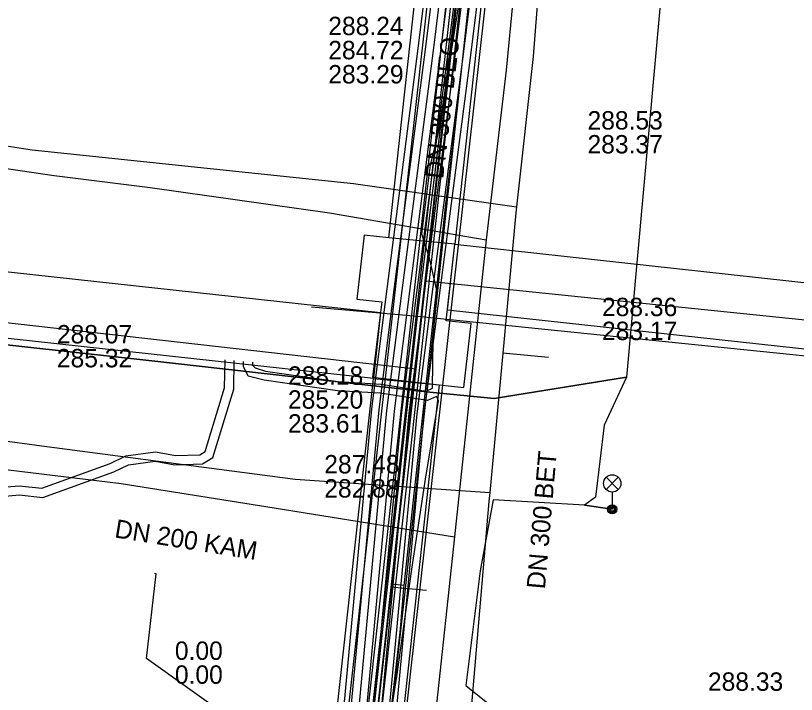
# Model space of a CAD drawing. Extents: x -595540 to -593988, y -1160850 to -1159202.
# Drawn here: x -594105.92 to -594071.99, y -1160212.47 to -1160182.95 of the extents above; entities that cross this region are included whole.
import ezdxf

# ---------------------------------------------------------------- set-up
doc = ezdxf.new("R2010")
doc.units = 0
for name, color, linetype in [('BVK-DESTOVA_popisy', 7, 'Continuous'), ('BVK-DESTOVA_trasa sítě', 7, 'Continuous'), ('BVK-SPLASKOVA_popisy', 7, 'Continuous'), ('BVK-SPLASKOVA_trasa sítě', 7, 'Continuous'), ('BVK-VODOVOD_trasa sítě', 7, 'Continuous'), ('BVK-VODOVOD_trasa zrušené sítě', 7, 'Continuous'), ('CETIN_kabel podzemní', 7, 'Continuous'), ('DESTOVA-NEPROVOZOVANA_popisy', 7, 'Continuous'), ('DESTOVA_trasa neprovozované sítě', 7, 'Continuous'), ('DSP-NN-TEPLARNY_kabel', 7, 'Continuous'), ('EON-NN_kabel', 7, 'Continuous'), ('EON-VN_kabel', 7, 'Continuous'), ('SPLASKOVA_neprovozovaná  trasa sítě', 7, 'Continuous'), ('SPLASKOVA_popisy neprovozované sítě', 7, 'Continuous'), ('TEPLARNY-ELEKTRO_kabel', 7, 'Continuous'), ('TEPLARNY-HORKOVODY_trasa sítě', 7, 'Continuous'), ('TEPLARNY-HORKOVODY_trasa sítě obvodem', 7, 'Continuous'), ('TEPLARNY-TEPLOVODY_trasa sítě', 7, 'Continuous'), ('TSB_kabel VO', 7, 'Continuous'), ('TSB_kolektor', 7, 'Continuous'), ('TSB_lampy VO', 7, 'Continuous')]:
    doc.layers.add(name, color=color, linetype=linetype)

msp = doc.modelspace()

# ---------------------------------------------------------------- linework, layer by layer
at = {"layer": 'BVK-DESTOVA_trasa sítě'}
for points in [[(-594081.28, -1160157.052), (-594082.19, -1160168.747), (-594083.433, -1160184.732)], [(-594083.433, -1160184.732), (-594084.155, -1160191.267), (-594084.179, -1160191.527), (-594084.75, -1160197.63), (-594085.317, -1160203.69), (-594085.351, -1160204.082), (-594086.115, -1160212.909)]]:
    msp.add_lwpolyline(points, dxfattribs=at)
at = {"layer": 'BVK-SPLASKOVA_popisy'}
for p, q in [((-594081.067, -1160187.106), (-594081.067, -1160187.106)), ((-594080.439, -1160195.22), (-594080.439, -1160195.22)), ((-594104.129, -1160196.405), (-594104.129, -1160196.405)), ((-594094.086, -1160198.203), (-594094.086, -1160198.203)), ((-594099.001, -1160210.165), (-594099.001, -1160210.165)), ((-594075.834, -1160211.51), (-594075.834, -1160211.51))]:
    msp.add_line(p, q, dxfattribs=at)
at = {"layer": 'BVK-SPLASKOVA_trasa sítě'}
for p, q in [((-594081.689, -1160155.805), (-594084.609, -1160185.33)), ((-594084.609, -1160185.33), (-594085.468, -1160192.7)), ((-594120.777, -1160187.51), (-594104.246, -1160189.903)), ((-594104.246, -1160189.903), (-594100.079, -1160190.424)), ((-594100.079, -1160190.424), (-594092.282, -1160191.533)), ((-594092.282, -1160191.533), (-594085.468, -1160192.7)), ((-594094.692, -1160204.36), (-594086.846, -1160205.622))]:
    msp.add_line(p, q, dxfattribs=at)
msp.add_lwpolyline([(-594085.468, -1160192.7), (-594086.816, -1160205.34), (-594086.846, -1160205.622), (-594087.671, -1160213.295)], dxfattribs=at)
at = {"layer": 'BVK-VODOVOD_trasa sítě'}
for points in [[(-594083.37, -1160156.32), (-594084.04, -1160162.26), (-594084.74, -1160168.2), (-594085.36, -1160174.17), (-594085.42, -1160175.05), (-594086.09, -1160180.99), (-594086.74, -1160186.97), (-594087.25, -1160191.27), (-594087.63, -1160194.8), (-594087.73, -1160195.68), (-594087.93, -1160197.55), (-594088.58, -1160203.49), (-594089.048, -1160207.728), (-594089.06, -1160207.847), (-594089.21, -1160209.63), (-594089.89, -1160215.58)], [(-594089.048, -1160207.728), (-594089.594, -1160207.676), (-594089.606, -1160207.795), (-594089.47, -1160207.81), (-594088.06, -1160207.94)]]:
    msp.add_lwpolyline(points, dxfattribs=at)
at = {"layer": 'BVK-VODOVOD_trasa zrušené sítě'}
msp.add_lwpolyline([(-594115.62, -1160443.55), (-594109.61, -1160390.38), (-594108.22, -1160378.32), (-594107.91, -1160375.21), (-594107.884, -1160374.982), (-594107.47, -1160371.19), (-594099.17, -1160298.41), (-594097.23, -1160281.2), (-594094.37, -1160256.41), (-594088.99, -1160208), (-594087.61, -1160195.33), (-594087.25, -1160191.91), (-594085.5, -1160175.7), (-594082.16, -1160145.34)], dxfattribs=at)
at = {"layer": 'CETIN_kabel podzemní'}
for points in [[(-594088.45, -1160196.02), (-594085.08, -1160168.44)], [(-594093.06, -1160195.61), (-594088.45, -1160196.02)], [(-594088.61, -1160197.45), (-594088.45, -1160196.02)], [(-594088.45, -1160196.02), (-594062.08, -1160198.72)], [(-594090.81, -1160217.24), (-594088.61, -1160197.45)], [(-594091.46, -1160216.92), (-594092.68, -1160216.32), (-594094.69, -1160214.88), (-594100.23, -1160210.9), (-594099.81, -1160207.22), (-594099.89, -1160207.21)]]:
    msp.add_lwpolyline(points, dxfattribs=at)
at = {"layer": 'DESTOVA-NEPROVOZOVANA_popisy'}
for p, q in [((-594092.335, -1160185.901), (-594092.335, -1160185.901)), ((-594092.509, -1160203.908), (-594092.509, -1160203.908))]:
    msp.add_line(p, q, dxfattribs=at)
at = {"layer": 'DESTOVA_trasa neprovozované sítě'}
for p, q in [((-594114.765, -1160187.369), (-594105.204, -1160188.788)), ((-594105.204, -1160188.788), (-594091.232, -1160190.252)), ((-594091.232, -1160190.252), (-594084.155, -1160191.267)), ((-594082.759, -1160197.816), (-594084.75, -1160197.63)), ((-594121.779, -1160199.36), (-594104.789, -1160201.659)), ((-594104.789, -1160201.659), (-594093.777, -1160203.11)), ((-594093.777, -1160203.11), (-594085.317, -1160203.69))]:
    msp.add_line(p, q, dxfattribs=at)
at = {"layer": 'DSP-NN-TEPLARNY_kabel'}
for points in [[(-593990.841, -1160060.446), (-594017.462, -1160057.454), (-594016.864, -1160052.146), (-594021.037, -1160051.677), (-594021.635, -1160056.985), (-594072.483, -1160051.288), (-594077.134, -1160094.372), (-594080.533, -1160094.003), (-594080.889, -1160097.283), (-594077.488, -1160097.652), (-594081.31, -1160132.968), (-594084.696, -1160163.464), (-594089.474, -1160162.891), (-594089.837, -1160166.022), (-594085.046, -1160166.62), (-594091.535, -1160225.076), (-594096.839, -1160224.475), (-594097.211, -1160227.753), (-594091.912, -1160228.354), (-594102.249, -1160319.282)], [(-594102.073, -1160319.503), (-594091.691, -1160228.178), (-594096.99, -1160227.576), (-594096.663, -1160224.696), (-594091.358, -1160225.298), (-594084.832, -1160166.502), (-594089.626, -1160165.905), (-594089.309, -1160163.079), (-594084.514, -1160163.64), (-594077.268, -1160097.475), (-594080.669, -1160097.106), (-594080.356, -1160094.223), (-594076.957, -1160094.592), (-594072.306, -1160051.509), (-594021.459, -1160057.206), (-594020.861, -1160051.898), (-594017.085, -1160052.322), (-594017.683, -1160057.63), (-593990.841, -1160060.647)], [(-594121.143, -1160464.161), (-594118.761, -1160464.427), (-594112.865, -1160411.563), (-594119.56, -1160410.802), (-594119.143, -1160407.127), (-594112.454, -1160407.887), (-594102.843, -1160322.736), (-594109.531, -1160321.976), (-594109.114, -1160318.301), (-594102.425, -1160319.061), (-594092.133, -1160228.53), (-594097.433, -1160227.929), (-594097.016, -1160224.253), (-594091.712, -1160224.855), (-594085.261, -1160166.749), (-594090.048, -1160166.163), (-594089.626, -1160162.68), (-594084.872, -1160163.243), (-594081.459, -1160132.499), (-594087.185, -1160131.862)], [(-594087.208, -1160132.061), (-594081.68, -1160132.675), (-594085.05, -1160163.028), (-594089.778, -1160162.457), (-594090.247, -1160166.304), (-594085.499, -1160166.867), (-594091.888, -1160224.634), (-594097.192, -1160224.032), (-594097.654, -1160228.105), (-594092.355, -1160228.706), (-594102.601, -1160318.839), (-594109.29, -1160318.079), (-594109.753, -1160322.152), (-594103.064, -1160322.912), (-594112.631, -1160407.665), (-594119.319, -1160406.905), (-594119.782, -1160410.978), (-594113.086, -1160411.739), (-594118.938, -1160464.206), (-594121.121, -1160463.962)]]:
    msp.add_lwpolyline(points, dxfattribs=at)
at = {"layer": 'EON-NN_kabel'}
for points in [[(-594095.622, -1160198.018), (-594095.624, -1160198.152), (-594095.509, -1160198.267), (-594095.056, -1160198.405), (-594091.899, -1160198.863), (-594090.03, -1160198.976), (-594088.087, -1160199.28), (-594087.811, -1160199.153), (-594087.773, -1160197.041), (-594087.629, -1160194.825), (-594087.938, -1160193.496), (-594088.262, -1160192.454), (-594087.891, -1160189.439), (-594087.542, -1160188.044), (-594086.728, -1160182.944), (-594086.021, -1160178.12), (-594085.165, -1160172.062), (-594084.73, -1160171.656), (-594083.005, -1160171.437), (-594080.865, -1160171.473), (-594079.627, -1160171.309), (-594079.194, -1160170.992), (-594078.981, -1160170.332), (-594078.945, -1160169.897)], [(-594106.543, -1160206.234), (-594106.84, -1160206.182), (-594107.062, -1160205.96), (-594107.47, -1160205.453), (-594107.421, -1160204.659), (-594106.991, -1160203.738), (-594106.684, -1160203.469), (-594105.765, -1160203.392), (-594104.788, -1160203.502), (-594101.807, -1160202.427), (-594101.138, -1160202.092), (-594099.842, -1160201.913), (-594098.971, -1160202.084), (-594097.92, -1160202.05), (-594097.689, -1160201.905), (-594096.842, -1160199.133), (-594096.818, -1160197.922)], [(-594106.493, -1160205.837), (-594106.646, -1160205.81), (-594106.764, -1160205.692), (-594107.062, -1160205.323), (-594107.027, -1160204.759), (-594106.665, -1160203.984), (-594106.52, -1160203.857), (-594105.771, -1160203.794), (-594104.74, -1160203.91), (-594101.649, -1160202.795), (-594101.018, -1160202.48), (-594099.854, -1160202.319), (-594099.003, -1160202.486), (-594097.798, -1160202.446), (-594097.351, -1160202.165), (-594096.443, -1160199.194), (-594096.419, -1160197.954)], [(-594090.192, -1160217.005), (-594089.359, -1160211.694), (-594088.708, -1160207.025), (-594088.104, -1160203.109), (-594087.539, -1160199.683), (-594087.635, -1160199.513), (-594088.029, -1160199.694), (-594090.074, -1160199.374), (-594091.939, -1160199.261), (-594095.114, -1160198.801), (-594095.82, -1160198.635), (-594095.905, -1160198.444), (-594096.025, -1160198.228), (-594096.021, -1160197.986)]]:
    msp.add_lwpolyline(points, dxfattribs=at)
at = {"layer": 'EON-VN_kabel'}
for points in [[(-594105.911, -1160343.552), (-594094.954, -1160247.658), (-594095.089, -1160244.632), (-594094.022, -1160235.336), (-594093.302, -1160229.8), (-594091.8, -1160217.959), (-594090.128, -1160200.086), (-594089.466, -1160194.868), (-594088.109, -1160184.422), (-594086.867, -1160174.399), (-594084.336, -1160150.121), (-594084.294, -1160149.722), (-594083.819, -1160145.167), (-594083.819, -1160145.164), (-594083.776, -1160144.766), (-594078.733, -1160097.722), (-594073.972, -1160052.697), (-594073.905, -1160051.516), (-594073.882, -1160051.117), (-594073.86, -1160050.717), (-594073.836, -1160050.297), (-594049.909, -1160052.832), (-594049.512, -1160052.874), (-593990.841, -1160059.09)], [(-593990.841, -1160059.493), (-594049.555, -1160053.271), (-594049.952, -1160053.229), (-594073.082, -1160050.778), (-594073.122, -1160051.19), (-594073.161, -1160051.588), (-594073.29, -1160052.897), (-594078.042, -1160097.846), (-594083.119, -1160144.837), (-594083.162, -1160145.234), (-594083.162, -1160145.236), (-594083.633, -1160149.748), (-594083.674, -1160150.147), (-594086.211, -1160174.474), (-594087.454, -1160184.505), (-594088.811, -1160194.952), (-594089.472, -1160200.158), (-594091.144, -1160218.031), (-594092.647, -1160229.884), (-594093.367, -1160235.416), (-594094.433, -1160244.707), (-594094.151, -1160247.679), (-594105.114, -1160344.044)], [(-594104.302, -1160344.942), (-594093.355, -1160247.757), (-594093.778, -1160244.782), (-594092.712, -1160235.497), (-594091.992, -1160229.968), (-594090.488, -1160218.104), (-594088.816, -1160200.231), (-594088.156, -1160195.036), (-594086.799, -1160184.588), (-594085.556, -1160174.549), (-594083.013, -1160150.165), (-594082.971, -1160149.765), (-594082.506, -1160145.305), (-594082.506, -1160145.304), (-594082.463, -1160144.907), (-594077.34, -1160097.863), (-594072.605, -1160053.081), (-594072.391, -1160051.662), (-594072.33, -1160051.26), (-594049.994, -1160053.627), (-594049.952, -1160053.229), (-594049.909, -1160052.832), (-594049.728, -1160051.13)], [(-594092.164, -1160244.637), (-594093.087, -1160244.549), (-594092.057, -1160235.577), (-594091.338, -1160230.052), (-594089.832, -1160218.176), (-594088.16, -1160200.303), (-594087.502, -1160195.12), (-594086.144, -1160184.671), (-594084.9, -1160174.624), (-594082.349, -1160150.165), (-594082.307, -1160149.765), (-594081.849, -1160145.375), (-594081.849, -1160145.373), (-594081.806, -1160144.977), (-594076.645, -1160097.949), (-594071.889, -1160052.97), (-594071.576, -1160051.742), (-593990.841, -1160060.297)], [(-594073.63, -1160052.792), (-594078.389, -1160097.801), (-594083.448, -1160144.801), (-594083.491, -1160145.199), (-594083.491, -1160145.201), (-594083.964, -1160149.735), (-594084.005, -1160150.134), (-594086.539, -1160174.437), (-594087.781, -1160184.463), (-594089.138, -1160194.91), (-594089.8, -1160200.122), (-594091.472, -1160217.995), (-594092.974, -1160229.842), (-594093.695, -1160235.376), (-594094.761, -1160244.669), (-594094.572, -1160247.833), (-594105.51, -1160343.598)], [(-594104.71, -1160344.493), (-594093.783, -1160247.981), (-594094.106, -1160244.744), (-594093.04, -1160235.456), (-594092.32, -1160229.926), (-594090.816, -1160218.068), (-594089.144, -1160200.195), (-594088.484, -1160194.994), (-594087.126, -1160184.546), (-594085.883, -1160174.512), (-594083.344, -1160150.159), (-594083.302, -1160149.76), (-594082.834, -1160145.27), (-594082.834, -1160145.27), (-594082.791, -1160144.872), (-594077.699, -1160097.925), (-594072.936, -1160052.884)], [(-594072.271, -1160053.25), (-594076.996, -1160097.938), (-594082.135, -1160144.942), (-594082.178, -1160145.338), (-594082.178, -1160145.34), (-594082.64, -1160149.765), (-594082.681, -1160150.165), (-594085.228, -1160174.586), (-594086.472, -1160184.629), (-594087.829, -1160195.078), (-594088.488, -1160200.267), (-594090.16, -1160218.14), (-594091.665, -1160230.01), (-594092.385, -1160235.537), (-594093.459, -1160244.903), (-594092.21, -1160245.035)], [(-594080.915, -1160145.475), (-594081.849, -1160145.375), (-594082.178, -1160145.34), (-594082.506, -1160145.305), (-594082.834, -1160145.27), (-594083.162, -1160145.234), (-594083.491, -1160145.199), (-594083.819, -1160145.164), (-594084.147, -1160145.129), (-594084.625, -1160149.71), (-594084.666, -1160150.109), (-594087.195, -1160174.362), (-594088.436, -1160184.38), (-594089.793, -1160194.826), (-594090.456, -1160200.05), (-594092.128, -1160217.923), (-594093.629, -1160229.758), (-594094.35, -1160235.296), (-594095.417, -1160244.594), (-594095.349, -1160247.589), (-594106.321, -1160343.506)]]:
    msp.add_lwpolyline(points, dxfattribs=at)
at = {"layer": 'SPLASKOVA_neprovozovaná  trasa sítě'}
for p, q in [((-594119.925, -1160201.03), (-594101.338, -1160203.292)), ((-594101.338, -1160203.292), (-594094.692, -1160204.36))]:
    msp.add_line(p, q, dxfattribs=at)
at = {"layer": 'TEPLARNY-ELEKTRO_kabel'}
for points in [[(-593990.841, -1160060.446), (-594017.462, -1160057.454), (-594016.864, -1160052.146), (-594021.037, -1160051.677), (-594021.635, -1160056.985), (-594072.483, -1160051.288), (-594077.134, -1160094.372), (-594080.533, -1160094.003), (-594080.889, -1160097.283), (-594077.488, -1160097.652), (-594081.31, -1160132.968), (-594084.696, -1160163.464), (-594089.474, -1160162.891), (-594089.837, -1160166.022), (-594085.046, -1160166.62), (-594091.535, -1160225.076), (-594096.839, -1160224.475), (-594097.211, -1160227.753), (-594091.912, -1160228.354), (-594102.249, -1160319.282)], [(-594102.073, -1160319.503), (-594091.691, -1160228.178), (-594096.99, -1160227.576), (-594096.663, -1160224.696), (-594091.358, -1160225.298), (-594084.832, -1160166.502), (-594089.626, -1160165.905), (-594089.309, -1160163.079), (-594084.514, -1160163.64), (-594077.268, -1160097.475), (-594080.669, -1160097.106), (-594080.356, -1160094.223), (-594076.957, -1160094.592), (-594072.306, -1160051.509), (-594021.459, -1160057.206), (-594020.861, -1160051.898), (-594017.085, -1160052.322), (-594017.683, -1160057.63), (-593990.841, -1160060.647)], [(-594121.143, -1160464.161), (-594118.761, -1160464.427), (-594112.865, -1160411.563), (-594119.56, -1160410.802), (-594119.143, -1160407.127), (-594112.454, -1160407.887), (-594102.843, -1160322.736), (-594109.531, -1160321.976), (-594109.114, -1160318.301), (-594102.425, -1160319.061), (-594092.133, -1160228.53), (-594097.433, -1160227.929), (-594097.016, -1160224.253), (-594091.712, -1160224.855), (-594085.261, -1160166.749), (-594090.048, -1160166.163), (-594089.626, -1160162.68), (-594084.872, -1160163.243), (-594081.459, -1160132.499), (-594087.185, -1160131.862)], [(-594087.208, -1160132.061), (-594081.68, -1160132.675), (-594085.05, -1160163.028), (-594089.778, -1160162.457), (-594090.247, -1160166.304), (-594085.499, -1160166.867), (-594091.888, -1160224.634), (-594097.192, -1160224.032), (-594097.654, -1160228.105), (-594092.355, -1160228.706), (-594102.601, -1160318.839), (-594109.29, -1160318.079), (-594109.753, -1160322.152), (-594103.064, -1160322.912), (-594112.631, -1160407.665), (-594119.319, -1160406.905), (-594119.782, -1160410.978), (-594113.086, -1160411.739), (-594118.938, -1160464.206), (-594121.121, -1160463.962)]]:
    msp.add_lwpolyline(points, dxfattribs=at)
at = {"layer": 'TEPLARNY-HORKOVODY_trasa sítě'}
msp.add_lwpolyline([(-594084.597, -1160162.906), (-594089.936, -1160162.285), (-594090.436, -1160166.427), (-594085.054, -1160167.066), (-594091.539, -1160225.097)], dxfattribs=at)
at = {"layer": 'TEPLARNY-HORKOVODY_trasa sítě obvodem'}
for points in [[(-594092.642, -1160223.714), (-594086.434, -1160168.161), (-594091.827, -1160167.521), (-594091.027, -1160160.899), (-594085.702, -1160161.519)], [(-594083.492, -1160164.293), (-594088.844, -1160163.67), (-594089.045, -1160165.333), (-594083.674, -1160165.971), (-594090.436, -1160226.48)]]:
    msp.add_lwpolyline(points, dxfattribs=at)
at = {"layer": 'TEPLARNY-TEPLOVODY_trasa sítě'}
for p, q in [((-594088.106, -1160194.481), (-594088.533, -1160198.325)), ((-594088.106, -1160194.481), (-594062.61, -1160197.102)), ((-594088.533, -1160198.325), (-594114.54, -1160195.386))]:
    msp.add_line(p, q, dxfattribs=at)
for points in [[(-594086.29, -1160178.123), (-594087.058, -1160185.038), (-594088.106, -1160194.481)], [(-594088.533, -1160198.325), (-594091.443, -1160224.388), (-594094.426, -1160224.055), (-594094.947, -1160228.719), (-594091.966, -1160229.052), (-594093.018, -1160238.469), (-594095.276, -1160258.691), (-594066.521, -1160262.036), (-594058.267, -1160262.996)]]:
    msp.add_lwpolyline(points, dxfattribs=at)
at = {"layer": 'TSB_kabel VO'}
msp.add_lwpolyline([(-594077.691, -1160180.065), (-594079.38, -1160198.67), (-594085.12, -1160199.607), (-594087.919, -1160199.331), (-594099.871, -1160197.975), (-594120.251, -1160195.733), (-594120.216, -1160194.409), (-594120.251, -1160195.733), (-594099.871, -1160197.975), (-594087.919, -1160199.331), (-594085.12, -1160199.607), (-594079.38, -1160198.67), (-594080.349, -1160200.766), (-594080.72, -1160203.896), (-594081.195, -1160204.233), (-594079.994, -1160204.418), (-594081.195, -1160204.233), (-594085.173, -1160204.005), (-594085.736, -1160207.087), (-594086.356, -1160212.085), (-594085.109, -1160213.084)], dxfattribs=at)
at = {"layer": 'TSB_kolektor'}
for points in [[(-594083.123, -1160168.872), (-594083.435, -1160171.655), (-594084.505, -1160171.535), (-594085.016, -1160176.207), (-594083.939, -1160176.328), (-594084.25, -1160179.111), (-594085.32, -1160178.991), (-594086.841, -1160192.894), (-594089.708, -1160192.617), (-594088.187, -1160178.714), (-594089.857, -1160178.531), (-594089.544, -1160175.668), (-594087.874, -1160175.851), (-594087.371, -1160171.256), (-594088.277, -1160171.155), (-594087.959, -1160168.292)], [(-594090.376, -1160198.724), (-594118.707, -1160195.625), (-594118.394, -1160192.762), (-594117.655, -1160192.843), (-594117.534, -1160191.766), (-594114.751, -1160192.078), (-594114.871, -1160193.148), (-594090.063, -1160195.862)], [(-594086.841, -1160192.894), (-594089.708, -1160192.617), (-594090.778, -1160192.497), (-594091.089, -1160195.28), (-594090.012, -1160195.401), (-594090.063, -1160195.862), (-594090.407, -1160198.678), (-594087.509, -1160199.001), (-594086.439, -1160199.121), (-594086.128, -1160196.339), (-594087.205, -1160196.218)], [(-594086.841, -1160192.894), (-594061.497, -1160195.667), (-594061.81, -1160198.53), (-594087.154, -1160195.757)], [(-594087.509, -1160199.001), (-594092.247, -1160242.313), (-594091.17, -1160242.434), (-594091.482, -1160245.216), (-594092.551, -1160245.097), (-594093.971, -1160258.075), (-594096.838, -1160257.798), (-594093.992, -1160231.784), (-594095.068, -1160231.663), (-594094.757, -1160228.88), (-594093.688, -1160229), (-594093.639, -1160228.547), (-594097.515, -1160228.122), (-594097.6, -1160228.898), (-594100.463, -1160228.585), (-594099.621, -1160220.891), (-594096.758, -1160221.204), (-594096.843, -1160221.979), (-594092.967, -1160222.403), (-594092.916, -1160221.942), (-594093.992, -1160221.822), (-594093.68, -1160219.039), (-594092.611, -1160219.159), (-594090.376, -1160198.724)]]:
    msp.add_lwpolyline(points, close=True, dxfattribs=at)
at = {"layer": 'TSB_lampy VO'}
for p, q in [((-594080.259, -1160203.558), (-594079.729, -1160203.028)), ((-594080.259, -1160203.028), (-594079.729, -1160203.558)), ((-594080.259, -1160203.558), (-594079.729, -1160203.028)), ((-594080.259, -1160203.028), (-594079.729, -1160203.558)), ((-594079.994, -1160203.668), (-594079.994, -1160204.418)), ((-594079.994, -1160203.668), (-594079.994, -1160204.418))]:
    msp.add_line(p, q, dxfattribs=at)
for centre, radius in [((-594079.994, -1160203.293), 0.375), ((-594079.994, -1160203.293), 0.375), ((-594079.994, -1160204.418), 0.2), ((-594079.994, -1160204.418), 0.2), ((-594079.994, -1160204.418), 0.145), ((-594079.994, -1160204.418), 0.145), ((-594079.994, -1160204.418), 0.0876), ((-594079.994, -1160204.418), 0.0876)]:
    msp.add_circle(centre, radius, dxfattribs=at)

# ---------------------------------------------------------------- texts
at = {"layer": 'BVK-DESTOVA_popisy'}
msp.add_text('DN 300 BET', height=0.8, rotation=85.0528, dxfattribs=at).set_placement((-594082.92, -1160207.91))
at = {"layer": 'BVK-SPLASKOVA_popisy'}
msp.add_text('DN 300 BEO', height=0.8, rotation=83.352, dxfattribs=at).set_placement((-594087.343, -1160190.075))
for s, p in [('288.53', (-594081.067, -1160187.906)), ('283.37', (-594081.067, -1160188.946)), ('288.36', (-594080.439, -1160196.02)), ('288.07', (-594104.129, -1160197.205)), ('283.17', (-594080.439, -1160197.06)), ('285.32', (-594104.129, -1160198.245)), ('288.18', (-594094.086, -1160199.003)), ('285.20', (-594094.086, -1160200.043)), ('283.61', (-594094.086, -1160201.083)), ('0.00', (-594099.001, -1160210.965)), ('0.00', (-594099.001, -1160212.005)), ('288.33', (-594075.834, -1160212.31))]:
    msp.add_text(s, height=0.8, dxfattribs=at).set_placement(p)
at = {"layer": 'DESTOVA-NEPROVOZOVANA_popisy'}
for s, p in [('288.24', (-594092.335, -1160183.801)), ('284.72', (-594092.335, -1160184.851)), ('283.29', (-594092.335, -1160185.901)), ('287.48', (-594092.509, -1160202.858)), ('282.88', (-594092.509, -1160203.908))]:
    msp.add_text(s, height=0.8, dxfattribs=at).set_placement(p)
at = {"layer": 'SPLASKOVA_popisy neprovozované sítě'}
msp.add_text('DN 200 KAM', height=0.8, rotation=350.8671, dxfattribs=at).set_placement((-594101.654, -1160205.635))

doc.saveas('drawing.dxf')
